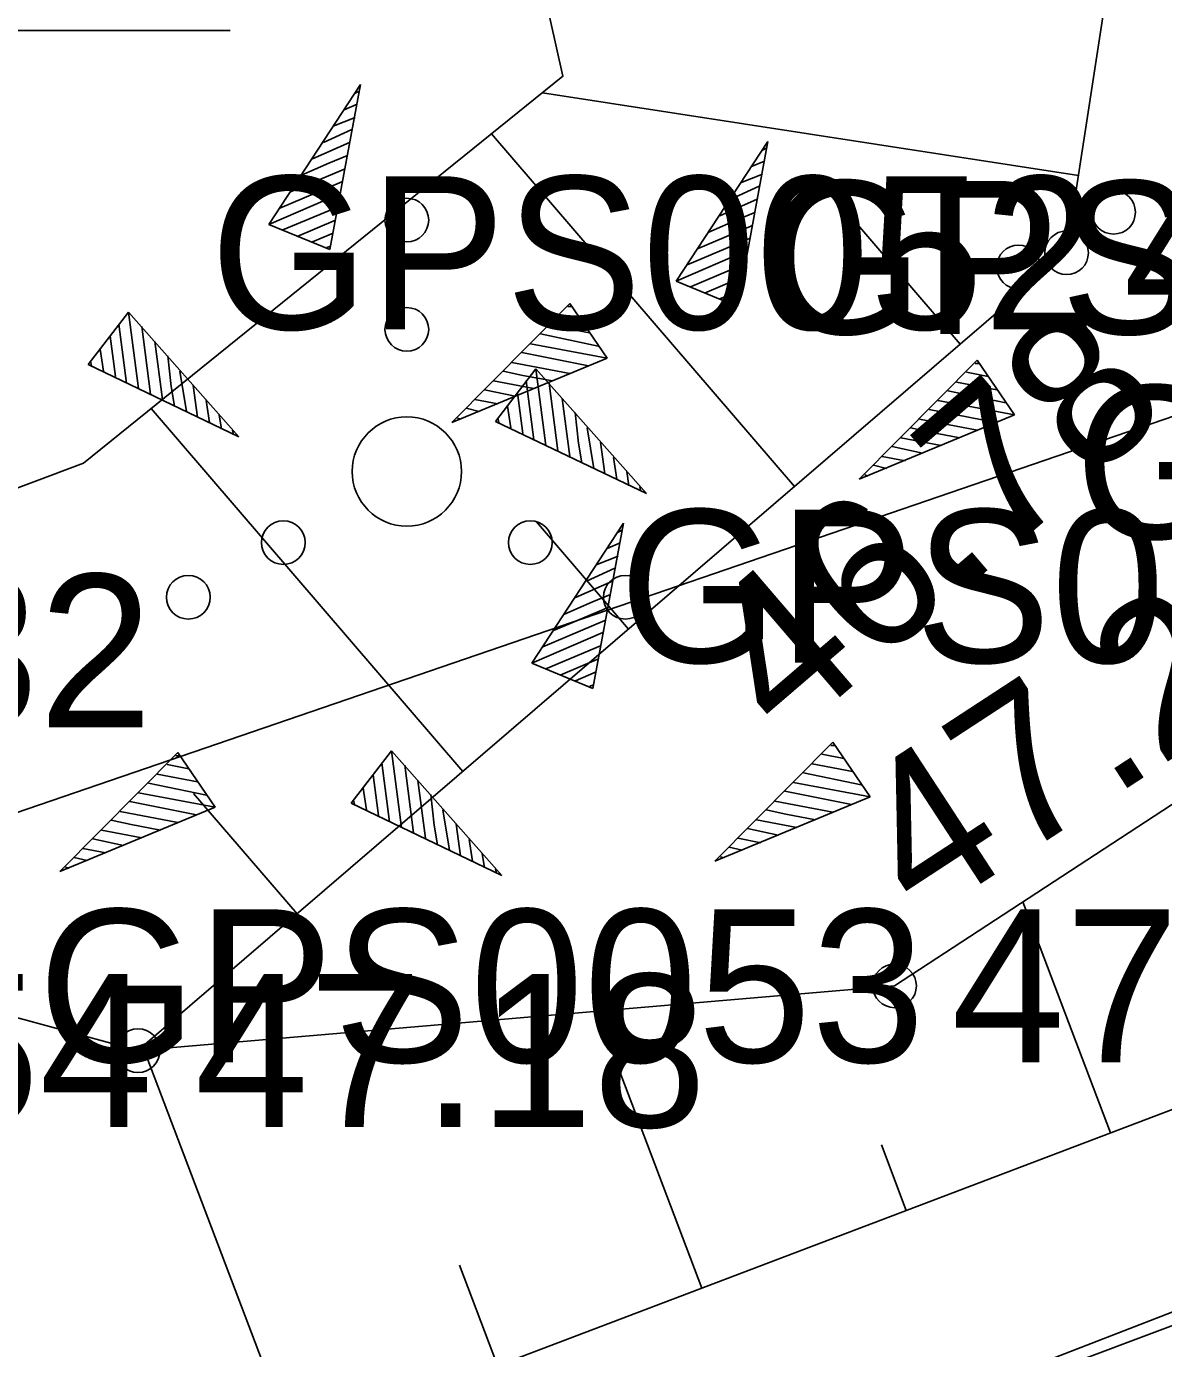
# Model space of a CAD drawing. Extents: x 551623 to 559850, y 6561220 to 6567135.
# Drawn here: x 555077.76 to 555082.96, y 6565634.74 to 6565640.79 of the extents above; entities that cross this region are included whole.
import ezdxf

# ---------------------------------------------------------------- set-up
doc = ezdxf.new("R2010")
doc.units = 0
for name, color, linetype in [('HALJASTUS', 7, 'Continuous'), ('KORGUS-EH2000', 7, 'Continuous'), ('MOOTKORG-EH2000', 7, 'Continuous'), ('MOOTMPUNKT', 7, 'Continuous'), ('MOOTNR', 7, 'Continuous'), ('MOOTPIIR', 7, 'Continuous'), ('RELJEEF', 7, 'Continuous'), ('TEE', 7, 'Continuous'), ('VEEKOGU', 7, 'Continuous')]:
    doc.layers.add(name, color=color, linetype=linetype)

msp = doc.modelspace()

# ---------------------------------------------------------------- linework, layer by layer
at = {"layer": 'HALJASTUS'}
msp.add_line((555076.6889, 6565640.7672), (555078.6939, 6565640.7672), dxfattribs=at)
msp.add_lwpolyline([(555055.5045, 6565651.8031), (555062.6275, 6565646.9261), (555070.8905, 6565634.8509), (555085.1284, 6565639.7288), (555086.5477, 6565638.7925), (555087.6492, 6565638.7912), (555086.8828, 6565641.9036), (555087.0234, 6565643.4897), (555093.202, 6565645.6696), (555094.2194, 6565648.275)], dxfattribs=at)
for centre, radius in [((555079.5018, 6565639.8994), 0.1), ((555082.7357, 6565639.9355), 0.1), ((555082.3007, 6565639.6855), 0.1), ((555079.5018, 6565639.3994), 0.1), ((555079.5018, 6565638.7494), 0.25), ((555078.9368, 6565638.4244), 0.1), ((555080.0668, 6565638.4244), 0.1), ((555078.5018, 6565638.1744), 0.1), ((555080.5018, 6565638.1744), 0.1)]:
    msp.add_circle(centre, radius, dxfattribs=at)
at = {"layer": 'KORGUS-EH2000'}
for centre in [(555082.5207, 6565639.7499), (555081.7334, 6565636.3966)]:
    msp.add_circle(centre, 0.1, dxfattribs=at)
at = {"layer": 'MOOTMPUNKT'}
for centre in [(555082.5207, 6565639.7499), (555081.7334, 6565636.3966), (555078.2714, 6565636.1005)]:
    msp.add_circle(centre, 0.1, dxfattribs=at)
at = {"layer": 'MOOTPIIR'}
msp.add_lwpolyline([(555050.2439, 6565639.6141), (555053.3585, 6565643.9059), (555058.4298, 6565638.6367), (555062.7058, 6565634.3914), (555065.8288, 6565631.9982), (555069.9868, 6565631.1304), (555073.594, 6565631.3013), (555077.5049, 6565632.7783), (555089.3421, 6565637.2218), (555090.3766, 6565638.4611), (555094.1654, 6565645.8024), (555095.317, 6565648.3277), (555095.66, 6565648.9184), (555092.3318, 6565650.6658), (555085.2081, 6565648.4649), (555080.5888, 6565649.3805), (555070.9545, 6565650.337), (555063.9197, 6565649.7282), (555057.1417, 6565653.1617), (555057.1215, 6565656.6048), (555043.8457, 6565668.2194)], dxfattribs=at)
at = {"layer": 'RELJEEF'}
for p, q in [((555078.87, 6565639.8794), (555079.29, 6565640.5194)), ((555079.29, 6565640.5194), (555079.15, 6565639.7644)), ((555079.265, 6565640.4794), (555079.285, 6565640.4894)), ((555082.5752, 6565640.104), (555080.1219, 6565640.4817)), ((555079.215, 6565640.4044), (555079.275, 6565640.4294)), ((555079.165, 6565640.3294), (555079.265, 6565640.3694)), ((555079.12, 6565640.2544), (555079.25, 6565640.3144)), ((555081.2752, 6565638.6803), (555079.8893, 6565640.294)), ((555079.07, 6565640.1794), (555079.24, 6565640.2544)), ((555080.7341, 6565639.6197), (555081.1541, 6565640.2597)), ((555081.1541, 6565640.2597), (555081.0141, 6565639.5047)), ((555081.1291, 6565640.2197), (555081.1491, 6565640.2297)), ((555079.145, 6565640.1594), (555079.23, 6565640.1944)), ((555081.0791, 6565640.1447), (555081.1391, 6565640.1697)), ((555078.97, 6565640.0294), (555079.22, 6565640.1344)), ((555079.02, 6565640.1044), (555079.145, 6565640.1594)), ((555081.0291, 6565640.0697), (555081.1291, 6565640.1097)), ((555078.92, 6565639.9544), (555079.205, 6565640.0744)), ((555080.9841, 6565639.9947), (555081.1141, 6565640.0547)), ((555082.0339, 6565639.3318), (555081.4078, 6565640.0607)), ((555078.87, 6565639.8794), (555079.195, 6565640.0194)), ((555080.9341, 6565639.9197), (555081.1041, 6565639.9947)), ((555078.935, 6565639.8544), (555079.185, 6565639.9594)), ((555081.0091, 6565639.8997), (555081.0941, 6565639.9347)), ((555078.87, 6565639.8794), (555079.15, 6565639.7644)), ((555078.87, 6565639.8794), (555078.87, 6565639.8794)), ((555079, 6565639.8244), (555079.175, 6565639.8994)), ((555080.8341, 6565639.7697), (555081.0841, 6565639.8747)), ((555080.8841, 6565639.8447), (555081.0091, 6565639.8997)), ((555079.07, 6565639.7994), (555079.165, 6565639.8394)), ((555080.7841, 6565639.6947), (555081.0691, 6565639.8147)), ((555079.135, 6565639.7744), (555079.15, 6565639.7794)), ((555080.7341, 6565639.6197), (555081.0591, 6565639.7597)), ((555080.7991, 6565639.5947), (555081.0491, 6565639.6997)), ((555080.7341, 6565639.6197), (555081.0141, 6565639.5047)), ((555080.7341, 6565639.6197), (555080.7341, 6565639.6197)), ((555080.8641, 6565639.5647), (555081.0391, 6565639.6397)), ((555080.9341, 6565639.5397), (555081.0291, 6565639.5797)), ((555079.7079, 6565638.9735), (555080.2479, 6565639.5185)), ((555080.2579, 6565639.5035), (555080.2379, 6565639.5035)), ((555080.4179, 6565639.2685), (555080.2479, 6565639.5185)), ((555080.9991, 6565639.5147), (555081.0141, 6565639.5197)), ((555078.2286, 6565639.4785), (555078.0436, 6565639.2385)), ((555078.2286, 6565639.4785), (555078.7336, 6565638.9085)), ((555078.2286, 6565639.4785), (555078.2736, 6565639.1285)), ((555078.2286, 6565639.4785), (555078.2286, 6565639.4785)), ((555080.2979, 6565639.4435), (555080.1979, 6565639.4635)), ((555078.1836, 6565639.4235), (555078.2186, 6565639.1535)), ((555078.2886, 6565639.4135), (555078.3286, 6565639.1035)), ((555080.3779, 6565639.3235), (555080.1129, 6565639.3785)), ((555080.3379, 6565639.3835), (555080.1529, 6565639.4185)), ((555078.1436, 6565639.3685), (555078.1686, 6565639.1835)), ((555078.3486, 6565639.3435), (555078.3836, 6565639.0785)), ((555080.4179, 6565639.2685), (555080.0679, 6565639.3335)), ((555078.0986, 6565639.3085), (555078.1136, 6565639.2085)), ((555078.4086, 6565639.2785), (555078.4236, 6565639.1385)), ((555080.4179, 6565639.2685), (555079.7079, 6565638.9735)), ((555080.3329, 6565639.2335), (555080.0279, 6565639.2935)), ((555080.4179, 6565639.2685), (555080.4179, 6565639.2685)), ((555081.572, 6565638.7138), (555082.112, 6565639.2588)), ((555082.282, 6565639.0088), (555082.112, 6565639.2588)), ((555078.7336, 6565638.9085), (555078.0436, 6565639.2385)), ((555078.0536, 6565639.2535), (555078.0586, 6565639.2335)), ((555078.4636, 6565639.2085), (555078.4936, 6565639.0235)), ((555080.0927, 6565639.2188), (555079.9077, 6565638.9788)), ((555080.0329, 6565639.1885), (555079.9429, 6565639.2085)), ((555080.2479, 6565639.1985), (555079.9829, 6565639.2485)), ((555080.0927, 6565639.2188), (555080.5977, 6565638.6488)), ((555080.0927, 6565639.2188), (555080.1377, 6565638.8688)), ((555080.0927, 6565639.2188), (555080.0927, 6565639.2188)), ((555082.162, 6565639.1838), (555082.062, 6565639.2038)), ((555082.122, 6565639.2438), (555082.102, 6565639.2438)), ((555078.4236, 6565639.1385), (555078.4386, 6565639.0485)), ((555078.5236, 6565639.1435), (555078.5436, 6565638.9985)), ((555080.0829, 6565639.1285), (555079.8979, 6565639.1635)), ((555080.1679, 6565639.1635), (555080.0329, 6565639.1885)), ((555080.0477, 6565639.1638), (555080.0827, 6565638.8938)), ((555080.1527, 6565639.1538), (555080.1927, 6565638.8438)), ((555082.202, 6565639.1238), (555082.017, 6565639.1588)), ((555079.9179, 6565639.0585), (555079.8129, 6565639.0785)), ((555079.9979, 6565639.0935), (555079.8579, 6565639.1235)), ((555080.0077, 6565639.1088), (555080.0327, 6565638.9238)), ((555080.2127, 6565639.0838), (555080.2477, 6565638.8188)), ((555082.242, 6565639.0638), (555081.977, 6565639.1188)), ((555079.758, 6565637.3772), (555078.3321, 6565639.0374)), ((555078.5836, 6565639.0735), (555078.5986, 6565638.9735)), ((555079.8329, 6565639.0235), (555079.7729, 6565639.0385)), ((555079.9627, 6565639.0488), (555079.9777, 6565638.9488)), ((555080.2727, 6565639.0188), (555080.2877, 6565638.8788)), ((555082.197, 6565638.9738), (555081.892, 6565639.0338)), ((555082.282, 6565639.0088), (555081.932, 6565639.0738)), ((555078.6436, 6565639.0085), (555078.6536, 6565638.9435)), ((555079.7479, 6565638.9885), (555079.7329, 6565638.9935)), ((555080.5977, 6565638.6488), (555079.9077, 6565638.9788)), ((555079.9177, 6565638.9938), (555079.9227, 6565638.9738)), ((555082.282, 6565639.0088), (555081.572, 6565638.7138)), ((555082.112, 6565638.9388), (555081.847, 6565638.9888)), ((555082.282, 6565639.0088), (555082.282, 6565639.0088)), ((555078.7036, 6565638.9385), (555078.7086, 6565638.9185)), ((555080.3277, 6565638.9488), (555080.3577, 6565638.7638)), ((555081.947, 6565638.8688), (555081.762, 6565638.9038)), ((555081.897, 6565638.9288), (555081.807, 6565638.9488)), ((555082.032, 6565638.9038), (555081.897, 6565638.9288)), ((555080.2877, 6565638.8788), (555080.3027, 6565638.7888)), ((555080.3877, 6565638.8838), (555080.4077, 6565638.7388)), ((555081.862, 6565638.8338), (555081.722, 6565638.8638)), ((555080.4477, 6565638.8138), (555080.4627, 6565638.7138)), ((555081.697, 6565638.7638), (555081.637, 6565638.7788)), ((555081.782, 6565638.7988), (555081.677, 6565638.8188)), ((555080.5077, 6565638.7488), (555080.5177, 6565638.6838)), ((555081.612, 6565638.7288), (555081.597, 6565638.7338)), ((555080.5677, 6565638.6788), (555080.5727, 6565638.6588)), ((555080.0734, 6565637.8725), (555080.4934, 6565638.5125)), ((555080.5166, 6565638.0287), (555080.0948, 6565638.5198)), ((555080.4934, 6565638.5125), (555080.3534, 6565637.7575)), ((555080.4684, 6565638.4725), (555080.4884, 6565638.4825)), ((555080.4184, 6565638.3975), (555080.4784, 6565638.4225)), ((555080.3684, 6565638.3225), (555080.4684, 6565638.3625)), ((555080.3234, 6565638.2475), (555080.4534, 6565638.3075)), ((555080.2734, 6565638.1725), (555080.4434, 6565638.2475)), ((555080.3484, 6565638.1525), (555080.4334, 6565638.1875)), ((555080.1734, 6565638.0225), (555080.4234, 6565638.1275)), ((555080.2234, 6565638.0975), (555080.3484, 6565638.1525)), ((555080.1234, 6565637.9475), (555080.4084, 6565638.0675)), ((555080.0734, 6565637.8725), (555080.3984, 6565638.0125)), ((555080.1384, 6565637.8475), (555080.3884, 6565637.9525)), ((555080.0734, 6565637.8725), (555080.3534, 6565637.7575)), ((555080.0734, 6565637.8725), (555080.0734, 6565637.8725)), ((555080.2034, 6565637.8175), (555080.3784, 6565637.8925)), ((555080.2734, 6565637.7925), (555080.3684, 6565637.8325)), ((555080.3384, 6565637.7675), (555080.3534, 6565637.7725)), ((555080.9113, 6565636.9666), (555081.4513, 6565637.5116)), ((555081.6213, 6565637.2616), (555081.4513, 6565637.5116)), ((555077.9146, 6565636.9194), (555078.4546, 6565637.4644)), ((555078.4646, 6565637.4494), (555078.4446, 6565637.4494)), ((555078.6246, 6565637.2144), (555078.4546, 6565637.4644)), ((555079.432, 6565637.4716), (555079.247, 6565637.2316)), ((555079.432, 6565637.4716), (555079.937, 6565636.9016)), ((555079.432, 6565637.4716), (555079.477, 6565637.1216)), ((555079.432, 6565637.4716), (555079.432, 6565637.4716)), ((555081.5013, 6565637.4366), (555081.4013, 6565637.4566)), ((555081.4613, 6565637.4966), (555081.4413, 6565637.4966)), ((555078.5046, 6565637.3894), (555078.4046, 6565637.4094)), ((555079.387, 6565637.4166), (555079.422, 6565637.1466)), ((555079.492, 6565637.4066), (555079.532, 6565637.0966)), ((555081.5413, 6565637.3766), (555081.3563, 6565637.4116)), ((555078.5846, 6565637.2694), (555078.3196, 6565637.3244)), ((555078.5446, 6565637.3294), (555078.3596, 6565637.3644)), ((555079.347, 6565637.3616), (555079.372, 6565637.1766)), ((555079.552, 6565637.3366), (555079.587, 6565637.0716)), ((555081.6213, 6565637.2616), (555081.2713, 6565637.3266)), ((555081.5813, 6565637.3166), (555081.3163, 6565637.3716)), ((555078.6246, 6565637.2144), (555078.2746, 6565637.2794)), ((555078.9994, 6565636.7257), (555078.5262, 6565637.2766)), ((555079.302, 6565637.3016), (555079.317, 6565637.2016)), ((555079.612, 6565637.2716), (555079.627, 6565637.1316)), ((555081.6213, 6565637.2616), (555080.9113, 6565636.9666)), ((555081.5363, 6565637.2266), (555081.2313, 6565637.2866)), ((555081.6213, 6565637.2616), (555081.6213, 6565637.2616)), ((555078.6246, 6565637.2144), (555077.9146, 6565636.9194)), ((555078.5396, 6565637.1794), (555078.2346, 6565637.2394)), ((555078.6246, 6565637.2144), (555078.6246, 6565637.2144)), ((555079.937, 6565636.9016), (555079.247, 6565637.2316)), ((555079.257, 6565637.2466), (555079.262, 6565637.2266)), ((555079.667, 6565637.2016), (555079.697, 6565637.0166)), ((555081.2363, 6565637.1816), (555081.1463, 6565637.2016)), ((555081.4513, 6565637.1916), (555081.1863, 6565637.2416)), ((555078.2396, 6565637.1344), (555078.1496, 6565637.1544)), ((555078.4546, 6565637.1444), (555078.1896, 6565637.1944)), ((555081.2863, 6565637.1216), (555081.1013, 6565637.1566)), ((555081.3713, 6565637.1566), (555081.2363, 6565637.1816)), ((555078.2896, 6565637.0744), (555078.1046, 6565637.1094)), ((555078.3746, 6565637.1094), (555078.2396, 6565637.1344)), ((555079.627, 6565637.1316), (555079.642, 6565637.0416)), ((555079.727, 6565637.1366), (555079.747, 6565636.9916)), ((555081.2013, 6565637.0866), (555081.0613, 6565637.1166)), ((555078.1246, 6565637.0044), (555078.0196, 6565637.0244)), ((555078.2046, 6565637.0394), (555078.0646, 6565637.0694)), ((555079.787, 6565637.0666), (555079.802, 6565636.9666)), ((555081.0363, 6565637.0166), (555080.9763, 6565637.0316)), ((555081.1213, 6565637.0516), (555081.0163, 6565637.0716)), ((555078.0396, 6565636.9694), (555077.9796, 6565636.9844)), ((555079.847, 6565637.0016), (555079.857, 6565636.9366)), ((555080.9513, 6565636.9816), (555080.9363, 6565636.9866)), ((555077.9546, 6565636.9344), (555077.9396, 6565636.9394)), ((555079.907, 6565636.9316), (555079.912, 6565636.9116)), ((555082.722, 6565635.7238), (555082.321, 6565636.7804)), ((555080.8522, 6565635.0141), (555080.3716, 6565636.2801)), ((555078.9824, 6565634.3044), (555078.2997, 6565636.1029)), ((555081.7871, 6565635.3689), (555081.6733, 6565635.6689)), ((555079.9173, 6565634.6592), (555079.7428, 6565635.1189))]:
    msp.add_line(p, q, dxfattribs=at)
for points in [[(555033.8936, 6565670.2122), (555034.6142, 6565663.0566), (555035.301, 6565660.3762), (555036.7787, 6565657.7005), (555046.6503, 6565650.9745), (555053.9757, 6565644.6623), (555059.2178, 6565638.9662), (555063.0062, 6565635.0653), (555066.5578, 6565633.2764), (555069.9318, 6565631.8318), (555073.4899, 6565632.1665), (555077.1472, 6565633.6078), (555087.0496, 6565637.3664), (555088.7901, 6565638.5116), (555093.7058, 6565645.8538), (555094.5187, 6565648.167)], [(555094.5187, 6565648.167), (555091.7681, 6565644.3638), (555088.8876, 6565641.5143), (555084.5325, 6565638.2251), (555081.7334, 6565636.3966), (555078.2714, 6565636.1005), (555072.8485, 6565637.5734), (555070.4271, 6565635.3779), (555065.3985, 6565641.782), (555058.4332, 6565645.5882), (555055.5066, 6565651.7863), (555048.1378, 6565656.8887), (555042.9794, 6565656.5768), (555037.0142, 6565660.8658), (555035.7353, 6565662.7591), (555033.8936, 6565670.2122)], [(555073.2774, 6565651.4398), (555074.8962, 6565649.9605), (555080.5888, 6565649.3805), (555083.3061, 6565644.8512), (555082.5207, 6565639.7499), (555078.2714, 6565636.1005)]]:
    msp.add_lwpolyline(points, dxfattribs=at)
at = {"layer": 'TEE'}
msp.add_lwpolyline([(555020.4731, 6565663.7991), (555033.1636, 6565657.9767), (555034.7314, 6565658.0205), (555036.1614, 6565657.1188), (555036.3144, 6565656.1644), (555045.7181, 6565650.093), (555053.3585, 6565643.9059), (555058.4298, 6565638.6367), (555062.7058, 6565634.3914), (555065.8288, 6565631.9982), (555069.9868, 6565631.1304), (555073.594, 6565631.3013), (555077.5049, 6565632.7783), (555087.2149, 6565636.533), (555089.3421, 6565637.2218), (555090.3766, 6565638.4611), (555094.1654, 6565645.8024), (555095.317, 6565648.3277), (555095.8818, 6565650.0822)], dxfattribs=at)
at = {"layer": 'VEEKOGU'}
msp.add_lwpolyline([(555070.9545, 6565650.337), (555071.1499, 6565649.1511), (555073.6629, 6565648.2389), (555078.067, 6565647.2244), (555078.9506, 6565645.6684), (555079.7677, 6565642.5646), (555080.2161, 6565640.5577), (555078.0217, 6565638.7869), (555075.7357, 6565637.9298), (555072.8485, 6565637.5734), (555070.0907, 6565638.4351), (555068.4753, 6565641.7758), (555066.7773, 6565642.9866), (555067.8609, 6565646.7317), (555067.6634, 6565647.7923), (555067.4724, 6565651.1682)], dxfattribs=at)

# ---------------------------------------------------------------- texts
at = {"layer": 'KORGUS-EH2000'}
for s, rotation, p in [(' 46.78', 40.65677, (555081.0394, 6565637.3363)), (' 47.22', 33.1544, (555081.6377, 6565636.5431))]:
    msp.add_text(s, height=0.7, rotation=rotation, dxfattribs=at).set_placement(p)
at = {"layer": 'MOOTKORG-EH2000'}
for s, p in [(' 46.78', (555082.5207, 6565639.3999)), (' 45.32', (555075.7357, 6565637.5798)), (' 47.22', (555081.7334, 6565636.0466)), (' 47.18', (555078.2714, 6565635.7505))]:
    msp.add_text(s, height=0.7, dxfattribs=at).set_placement(p)
at = {"layer": 'MOOTNR'}
for s, p in [('GPS0052 ', (555078.601, 6565639.3999)), ('GPS0043 ', (555081.1387, 6565639.3788)), ('GPS0042 ', (555082.558, 6565638.4425)), ('GPS0044 ', (555080.4728, 6565637.8751)), ('GPS0053 ', (555077.8137, 6565636.0466)), ('GPS0054 ', (555074.2817, 6565635.7505))]:
    msp.add_text(s, height=0.7, dxfattribs=at).set_placement(p)

doc.saveas('drawing.dxf')
